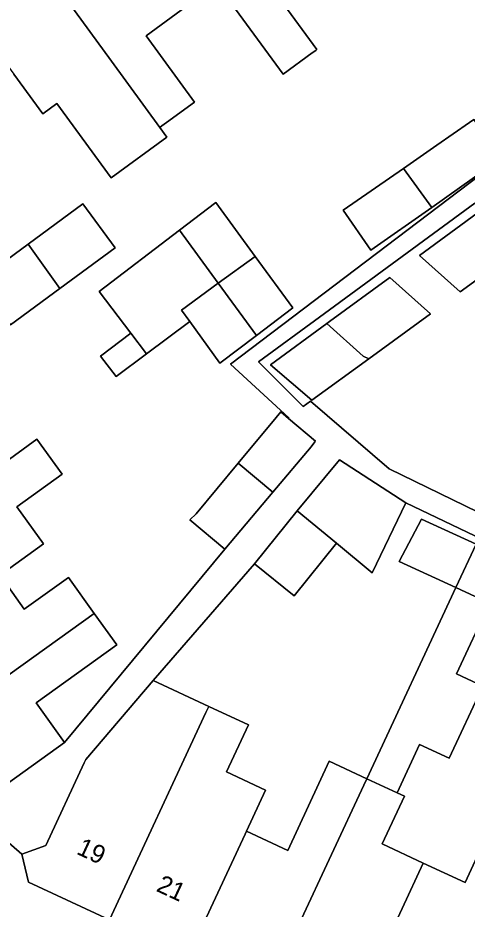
# Model space of a CAD drawing. Extents: x 159817 to 160765, y 380688 to 381638.
# Drawn here: x 160018.14 to 160042.82, y 381261.64 to 381310.61 of the extents above; entities that cross this region are included whole.
import ezdxf

# ---------------------------------------------------------------- set-up
doc = ezdxf.new("R2010")
doc.units = 0
for name, color, linetype in [('IMGEO_Erf', 7, 'Continuous'), ('IMGEO_Pand', 7, 'Continuous'), ('IMGEO_Pand_nummerreeks', 7, 'Continuous'), ('IMGEO_Voetpad_open', 7, 'Continuous')]:
    doc.layers.add(name, color=color, linetype=linetype)

msp = doc.modelspace()

# ---------------------------------------------------------------- linework, layer by layer
at = {"layer": 'IMGEO_Erf'}
for points in [[(160030.936, 381313.84), (160034.566, 381308.865), (160034.5, 381308.817), (160034.316, 381308.682), (160032.714, 381307.513), (160029.091, 381312.475)], [(160027.112, 381311.031), (160025.182, 381309.622), (160027.839, 381305.982), (160026.303, 381304.861), (160026.041, 381304.67), (160025.935, 381304.592), (160026.329, 381304.052), (160023.265, 381301.815), (160020.281, 381305.902), (160019.512, 381305.341), (160017.923, 381307.519)], [(160016.713, 381285.677), (160019.191, 381287.455), (160020.57, 381285.532), (160018.092, 381283.754), (160019.556, 381281.712), (160017.152, 381279.988), (160018.486, 381278.128), (160020.915, 381279.87), (160022.338, 381277.885), (160023.578, 381276.156), (160019.139, 381272.973), (160020.699, 381270.797), (160029.509, 381281.423), (160027.594, 381283.035), (160027.927, 381283.358), (160030.239, 381286.144), (160032.328, 381288.661), (160032.578, 381288.963), (160033.008, 381288.601), (160033.032, 381288.627), (160029.83, 381291.581), (160045.257, 381303.288)], [(160043.25, 381300.426), (160038.984, 381297.296), (160034.717, 381294.165), (160031.367, 381291.706), (160033.816, 381289.258), (160034.21, 381289.545), (160038.546, 381285.838), (160050.389, 381280.071)], [(160048.26, 381279.75), (160039.455, 381283.959), (160037.608, 381280.117), (160035.645, 381281.741), (160033.318, 381278.855), (160031.143, 381280.61), (160025.582, 381274.201), (160028.63, 381272.783), (160030.803, 381271.771), (160029.595, 381269.178), (160031.744, 381268.177), (160030.7, 381265.923), (160032.964, 381264.868), (160035.244, 381269.765), (160037.307, 381268.804), (160042.203, 381279.307), (160039.091, 381280.744), (160040.315, 381283.07), (160043.311, 381281.687)], [(160044.049, 381278.455), (160042.238, 381274.565), (160043.682, 381273.892), (160041.837, 381269.931), (160040.212, 381270.688), (160038.973, 381268.028), (160039.376, 381267.841), (160038.157, 381265.224), (160040.414, 381264.173), (160042.704, 381263.107), (160043.925, 381265.728)]]:
    msp.add_lwpolyline(points, dxfattribs=at)
for points in [[(160041.149, 381303.609), (160042.957, 381304.863), (160043.183, 381305.02), (160044.736, 381302.929), (160040.89, 381300.182), (160037.537, 381297.855), (160036.016, 381300.046), (160039.317, 381302.338)], [(160049.359, 381300.597), (160045.975, 381298.128), (160042.438, 381295.548), (160040.196, 381297.547), (160043.642, 381300.076), (160047.098, 381302.613)], [(160023.486, 381297.978), (160020.45, 381295.744), (160017.729, 381293.743), (160015.956, 381296.154), (160018.706, 381298.177), (160021.713, 381300.389)], [(160029.008, 381300.465), (160031.179, 381297.498), (160033.237, 381294.686), (160031.244, 381293.164), (160029.236, 381291.631), (160027.583, 381293.931), (160025.209, 381292.156), (160023.538, 381290.907), (160022.685, 381292.025), (160024.343, 381293.29), (160022.601, 381295.573), (160027.019, 381298.947)], [(160040.803, 381294.355), (160037.417, 381291.885), (160034.293, 381289.606), (160032.026, 381291.549), (160035.111, 381293.814), (160035.263, 381293.925), (160038.566, 381296.35)]]:
    msp.add_lwpolyline(points, close=True, dxfattribs=at)
at = {"layer": 'IMGEO_Pand'}
for points in [[(160023.307, 381324.295), (160019.473, 381321.497), (160023.918, 381315.406), (160025.414, 381313.356), (160025.613, 381313.084), (160027.112, 381311.031), (160029.091, 381312.475), (160032.714, 381307.513), (160034.316, 381308.682), (160034.5, 381308.817), (160034.566, 381308.865), (160030.936, 381313.84)], [(160019.473, 381321.497), (160015.639, 381318.698), (160023.278, 381308.232), (160025.935, 381304.592), (160026.041, 381304.67), (160026.303, 381304.861), (160027.839, 381305.982), (160025.182, 381309.622), (160027.112, 381311.031), (160025.613, 381313.084), (160025.414, 381313.356), (160023.918, 381315.406)], [(160015.639, 381318.698), (160011.806, 381315.901), (160016.189, 381309.895), (160017.923, 381307.519), (160019.512, 381305.341), (160020.281, 381305.902), (160023.265, 381301.815), (160026.329, 381304.052), (160025.935, 381304.592), (160023.278, 381308.232)], [(160041.149, 381303.609), (160039.317, 381302.338), (160040.89, 381300.182), (160044.736, 381302.929), (160043.183, 381305.02), (160042.957, 381304.863)], [(160039.317, 381302.338), (160036.016, 381300.046), (160037.537, 381297.855), (160040.89, 381300.182)], [(160018.706, 381298.177), (160020.45, 381295.744), (160023.486, 381297.978), (160021.713, 381300.389)], [(160029.008, 381300.465), (160027.019, 381298.947), (160029.153, 381296.025), (160031.179, 381297.498)], [(160045.975, 381298.128), (160045.666, 381298.272), (160043.642, 381300.076), (160040.196, 381297.547), (160042.438, 381295.548)], [(160029.153, 381296.025), (160027.019, 381298.947), (160022.601, 381295.573), (160024.343, 381293.29), (160025.209, 381292.156), (160027.583, 381293.931), (160027.129, 381294.553)], [(160018.706, 381298.177), (160015.956, 381296.154), (160017.729, 381293.743), (160020.45, 381295.744)], [(160031.179, 381297.498), (160029.153, 381296.025), (160031.244, 381293.164), (160033.237, 381294.686)], [(160040.803, 381294.355), (160038.566, 381296.35), (160035.263, 381293.925), (160035.111, 381293.814), (160037.117, 381292.025), (160037.417, 381291.885)], [(160029.153, 381296.025), (160027.129, 381294.553), (160027.583, 381293.931), (160029.236, 381291.631), (160031.244, 381293.164)], [(160037.417, 381291.885), (160037.117, 381292.025), (160035.111, 381293.814), (160032.026, 381291.549), (160034.293, 381289.606)], [(160024.343, 381293.29), (160022.685, 381292.025), (160023.538, 381290.907), (160025.209, 381292.156)], [(160034.244, 381287.048), (160034.463, 381287.308), (160034.497, 381287.348), (160033.008, 381288.601), (160032.578, 381288.963), (160032.328, 381288.661), (160030.239, 381286.144), (160032.148, 381284.558)], [(160006.192, 381278.13), (160008.993, 381274.224), (160017.152, 381279.988), (160019.556, 381281.712), (160018.092, 381283.754), (160020.57, 381285.532), (160019.191, 381287.455), (160016.713, 381285.677), (160016.587, 381285.587)], [(160033.492, 381283.523), (160035.645, 381281.741), (160037.608, 381280.117), (160039.455, 381283.959), (160035.811, 381286.324)], [(160027.594, 381283.035), (160029.509, 381281.423), (160032.148, 381284.558), (160030.239, 381286.144), (160027.927, 381283.358)], [(160033.492, 381283.523), (160031.143, 381280.61), (160033.318, 381278.855), (160035.645, 381281.741)], [(160042.203, 381279.307), (160043.311, 381281.687), (160040.315, 381283.07), (160039.091, 381280.744)], [(160046.557, 381280.189), (160043.311, 381281.687), (160042.203, 381279.307), (160044.049, 381278.455), (160045.457, 381277.805)], [(160011.792, 381270.319), (160022.338, 381277.885), (160020.915, 381279.87), (160018.486, 381278.128), (160017.152, 381279.988), (160008.993, 381274.224)], [(160044.049, 381278.455), (160042.203, 381279.307), (160037.307, 381268.804), (160038.973, 381268.028), (160040.212, 381270.688), (160041.837, 381269.931), (160043.682, 381273.892), (160042.238, 381274.565)], [(160011.792, 381270.319), (160014.618, 381266.378), (160016.78, 381266.022), (160017.148, 381268.251), (160020.699, 381270.797), (160019.139, 381272.973), (160023.578, 381276.156), (160022.338, 381277.885)], [(160023.169, 381261.054), (160028.475, 381272.45), (160028.63, 381272.783), (160025.582, 381274.201), (160021.877, 381269.868), (160021.786, 381269.673), (160019.675, 381265.14), (160018.356, 381264.659), (160018.73, 381263.121)], [(160030.7, 381265.923), (160031.744, 381268.177), (160029.595, 381269.178), (160030.803, 381271.771), (160028.63, 381272.783), (160028.475, 381272.45), (160023.169, 381261.054), (160027.495, 381259.04), (160030.625, 381265.761)], [(160030.7, 381265.923), (160030.625, 381265.761), (160027.495, 381259.04), (160031.821, 381257.025), (160037.145, 381268.457), (160037.307, 381268.804), (160035.244, 381269.765), (160032.964, 381264.868)], [(160036.147, 381255.011), (160040.475, 381252.996), (160045.841, 381264.521), (160045.961, 381264.78), (160047.913, 381268.97), (160045.877, 381269.918), (160043.925, 381265.728), (160042.704, 381263.107), (160040.414, 381264.173), (160039.251, 381261.675)], [(160040.414, 381264.173), (160038.157, 381265.224), (160039.376, 381267.841), (160038.973, 381268.028), (160037.307, 381268.804), (160037.145, 381268.457), (160031.821, 381257.025), (160036.147, 381255.011), (160039.251, 381261.675)]]:
    msp.add_lwpolyline(points, close=True, dxfattribs=at)
at = {"layer": 'IMGEO_Voetpad_open'}
for points in [[(160023.169, 381261.054), (160018.73, 381263.121), (160018.356, 381264.659), (160016.78, 381266.022), (160014.618, 381266.378), (160011.792, 381270.319), (160008.993, 381274.224), (160006.192, 381278.13), (160003.391, 381282.036), (160002.484, 381283.284), (160000.854, 381285.557), (159998.551, 381288.656), (159995.756, 381292.487), (159993.076, 381296.226), (159991.398, 381298.567), (159988.478, 381303.94)], [(160045.257, 381303.288), (160029.83, 381291.581), (160033.032, 381288.627), (160033.008, 381288.601), (160034.497, 381287.348), (160034.463, 381287.308), (160034.244, 381287.048), (160032.148, 381284.558), (160029.509, 381281.423), (160020.699, 381270.797), (160017.148, 381268.251), (160016.78, 381266.022), (160018.356, 381264.659), (160019.675, 381265.14), (160021.786, 381269.673), (160021.877, 381269.868), (160025.582, 381274.201), (160031.143, 381280.61), (160033.492, 381283.523), (160035.811, 381286.324), (160039.455, 381283.959), (160048.26, 381279.75)], [(160050.389, 381280.071), (160038.546, 381285.838), (160034.21, 381289.545), (160033.816, 381289.258), (160031.367, 381291.706), (160034.717, 381294.165), (160038.984, 381297.296), (160043.25, 381300.426)]]:
    msp.add_lwpolyline(points, dxfattribs=at)

# ---------------------------------------------------------------- texts
at = {"layer": 'IMGEO_Pand_nummerreeks'}
for s, p in [('19', (160021.309, 381264.7)), ('21', (160025.692, 381262.658))]:
    msp.add_text(s, height=1, rotation=335.0322, dxfattribs=at).set_placement(p)

doc.saveas('drawing.dxf')
